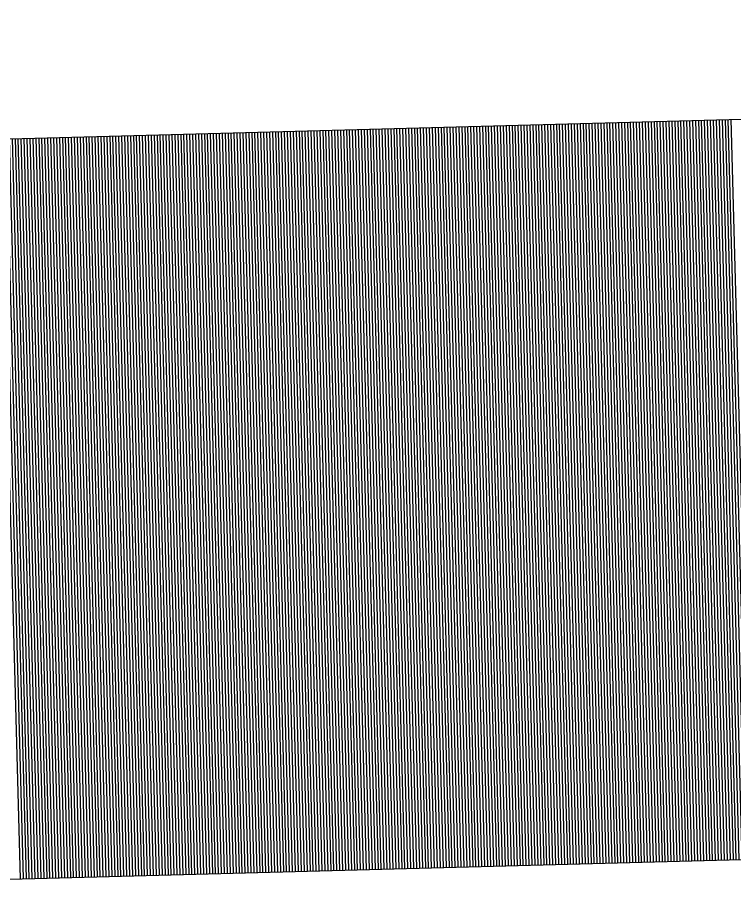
# Model space of a CAD drawing. Extents: x 1926836 to 1933254, y 596317 to 604524.
# Drawn here: x 1930947.871 to 1930950.346, y 598878.058 to 598881.093 of the extents above; entities that cross this region are included whole.
import ezdxf

# ---------------------------------------------------------------- set-up
doc = ezdxf.new("R2010")
doc.units = 0
doc.layers.add('Default', color=7, linetype='Continuous')

msp = doc.modelspace()

# ---------------------------------------------------------------- linework, layer by layer
at = {"layer": 'Default'}
for p, q in [((1930945.658, 598880.6156), (1930963.441, 598881.093)), ((1930950.0918, 598880.7347), (1930950.1605, 598878.1774)), ((1930950.102, 598880.7349), (1930950.1707, 598878.1777)), ((1930950.1123, 598880.7352), (1930950.1809, 598878.178)), ((1930950.1225, 598880.7355), (1930950.1912, 598878.1783)), ((1930950.1327, 598880.7358), (1930950.2014, 598878.1785)), ((1930950.143, 598880.736), (1930950.2116, 598878.1788)), ((1930950.1532, 598880.7363), (1930950.2218, 598878.1791)), ((1930950.1634, 598880.7366), (1930950.2321, 598878.1794)), ((1930950.1736, 598880.7369), (1930950.2423, 598878.1796)), ((1930950.1839, 598880.7371), (1930950.2525, 598878.1799)), ((1930950.1941, 598880.7374), (1930950.2628, 598878.1802)), ((1930950.2043, 598880.7377), (1930950.273, 598878.1804)), ((1930950.2146, 598880.7379), (1930950.2832, 598878.1807)), ((1930950.2248, 598880.7382), (1930950.2934, 598878.181)), ((1930950.235, 598880.7385), (1930950.3037, 598878.1813)), ((1930950.2453, 598880.7388), (1930950.3139, 598878.1815)), ((1930950.2555, 598880.739), (1930950.3241, 598878.1818)), ((1930950.2657, 598880.7393), (1930950.3344, 598878.1821)), ((1930950.2759, 598880.7396), (1930950.3446, 598878.1824)), ((1930950.2862, 598880.7399), (1930950.3548, 598878.1826)), ((1930950.2964, 598880.7401), (1930950.365, 598878.1829)), ((1930950.3066, 598880.7404), (1930950.3753, 598878.1832)), ((1930950.3169, 598880.7407), (1930950.3855, 598878.1835)), ((1930950.3271, 598880.741), (1930950.3957, 598878.1837)), ((1930950.3373, 598880.7412), (1930950.406, 598878.184)), ((1930948.9666, 598880.7045), (1930949.0353, 598878.1472)), ((1930948.9769, 598880.7047), (1930949.0455, 598878.1475)), ((1930948.9871, 598880.705), (1930949.0557, 598878.1478)), ((1930948.9973, 598880.7053), (1930949.066, 598878.148)), ((1930949.0076, 598880.7055), (1930949.0762, 598878.1483)), ((1930949.0178, 598880.7058), (1930949.0864, 598878.1486)), ((1930949.028, 598880.7061), (1930949.0967, 598878.1489)), ((1930949.0382, 598880.7064), (1930949.1069, 598878.1491)), ((1930949.0485, 598880.7066), (1930949.1171, 598878.1494)), ((1930949.0587, 598880.7069), (1930949.1273, 598878.1497)), ((1930949.0689, 598880.7072), (1930949.1376, 598878.15)), ((1930949.0792, 598880.7075), (1930949.1478, 598878.1502)), ((1930949.0894, 598880.7077), (1930949.158, 598878.1505)), ((1930949.0996, 598880.708), (1930949.1683, 598878.1508)), ((1930949.1098, 598880.7083), (1930949.1785, 598878.1511)), ((1930949.1201, 598880.7086), (1930949.1887, 598878.1513)), ((1930949.1303, 598880.7088), (1930949.1989, 598878.1516)), ((1930949.1405, 598880.7091), (1930949.2092, 598878.1519)), ((1930949.1508, 598880.7094), (1930949.2194, 598878.1522)), ((1930949.161, 598880.7097), (1930949.2296, 598878.1524)), ((1930949.1712, 598880.7099), (1930949.2399, 598878.1527)), ((1930949.1814, 598880.7102), (1930949.2501, 598878.153)), ((1930949.1917, 598880.7105), (1930949.2603, 598878.1533)), ((1930949.2019, 598880.7108), (1930949.2705, 598878.1535)), ((1930949.2121, 598880.711), (1930949.2808, 598878.1538)), ((1930949.2224, 598880.7113), (1930949.291, 598878.1541)), ((1930949.2326, 598880.7116), (1930949.3012, 598878.1544)), ((1930949.2428, 598880.7119), (1930949.3115, 598878.1546)), ((1930949.253, 598880.7121), (1930949.3217, 598878.1549)), ((1930949.2633, 598880.7124), (1930949.3319, 598878.1552)), ((1930949.2735, 598880.7127), (1930949.3422, 598878.1555)), ((1930949.2837, 598880.713), (1930949.3524, 598878.1557)), ((1930949.294, 598880.7132), (1930949.3626, 598878.156)), ((1930949.3042, 598880.7135), (1930949.3728, 598878.1563)), ((1930949.3144, 598880.7138), (1930949.3831, 598878.1566)), ((1930949.3246, 598880.7141), (1930949.3933, 598878.1568)), ((1930949.3349, 598880.7143), (1930949.4035, 598878.1571)), ((1930949.3451, 598880.7146), (1930949.4138, 598878.1574)), ((1930949.3553, 598880.7149), (1930949.424, 598878.1577)), ((1930949.3656, 598880.7152), (1930949.4342, 598878.1579)), ((1930949.3758, 598880.7154), (1930949.4444, 598878.1582)), ((1930949.386, 598880.7157), (1930949.4547, 598878.1585)), ((1930949.3963, 598880.716), (1930949.4649, 598878.1588)), ((1930949.4065, 598880.7163), (1930949.4751, 598878.159)), ((1930949.4167, 598880.7165), (1930949.4854, 598878.1593)), ((1930949.4269, 598880.7168), (1930949.4956, 598878.1596)), ((1930949.4372, 598880.7171), (1930949.5058, 598878.1599)), ((1930949.4474, 598880.7174), (1930949.516, 598878.1601)), ((1930949.4576, 598880.7176), (1930949.5263, 598878.1604)), ((1930949.4679, 598880.7179), (1930949.5365, 598878.1607)), ((1930949.4781, 598880.7182), (1930949.5467, 598878.161)), ((1930949.4883, 598880.7185), (1930949.557, 598878.1612)), ((1930949.4985, 598880.7187), (1930949.5672, 598878.1615)), ((1930949.5088, 598880.719), (1930949.5774, 598878.1618)), ((1930949.519, 598880.7193), (1930949.5876, 598878.1621)), ((1930949.5292, 598880.7196), (1930949.5979, 598878.1623)), ((1930949.5395, 598880.7198), (1930949.6081, 598878.1626)), ((1930949.5497, 598880.7201), (1930949.6183, 598878.1629)), ((1930949.5599, 598880.7204), (1930949.6286, 598878.1631)), ((1930949.5701, 598880.7207), (1930949.6388, 598878.1634)), ((1930949.5804, 598880.7209), (1930949.649, 598878.1637)), ((1930949.5906, 598880.7212), (1930949.6592, 598878.164)), ((1930949.6008, 598880.7215), (1930949.6695, 598878.1642)), ((1930949.6111, 598880.7217), (1930949.6797, 598878.1645)), ((1930949.6213, 598880.722), (1930949.6899, 598878.1648)), ((1930949.6315, 598880.7223), (1930949.7002, 598878.1651)), ((1930949.6417, 598880.7226), (1930949.7104, 598878.1653)), ((1930949.652, 598880.7228), (1930949.7206, 598878.1656)), ((1930949.6622, 598880.7231), (1930949.7308, 598878.1659)), ((1930949.6724, 598880.7234), (1930949.7411, 598878.1662)), ((1930949.6827, 598880.7237), (1930949.7513, 598878.1664)), ((1930949.6929, 598880.7239), (1930949.7615, 598878.1667)), ((1930949.7031, 598880.7242), (1930949.7718, 598878.167)), ((1930949.7133, 598880.7245), (1930949.782, 598878.1673)), ((1930949.7236, 598880.7248), (1930949.7922, 598878.1675)), ((1930949.7338, 598880.725), (1930949.8025, 598878.1678)), ((1930949.744, 598880.7253), (1930949.8127, 598878.1681)), ((1930949.7543, 598880.7256), (1930949.8229, 598878.1684)), ((1930949.7645, 598880.7259), (1930949.8331, 598878.1686)), ((1930949.7747, 598880.7261), (1930949.8434, 598878.1689)), ((1930949.785, 598880.7264), (1930949.8536, 598878.1692)), ((1930949.7952, 598880.7267), (1930949.8638, 598878.1695)), ((1930949.8054, 598880.727), (1930949.8741, 598878.1697)), ((1930949.8156, 598880.7272), (1930949.8843, 598878.17)), ((1930949.8259, 598880.7275), (1930949.8945, 598878.1703)), ((1930949.8361, 598880.7278), (1930949.9047, 598878.1706)), ((1930949.8463, 598880.7281), (1930949.915, 598878.1708)), ((1930949.8566, 598880.7283), (1930949.9252, 598878.1711)), ((1930949.8668, 598880.7286), (1930949.9354, 598878.1714)), ((1930949.877, 598880.7289), (1930949.9457, 598878.1717)), ((1930949.8872, 598880.7292), (1930949.9559, 598878.1719)), ((1930949.8975, 598880.7294), (1930949.9661, 598878.1722)), ((1930949.9077, 598880.7297), (1930949.9763, 598878.1725)), ((1930949.9179, 598880.73), (1930949.9866, 598878.1728)), ((1930949.9282, 598880.7303), (1930949.9968, 598878.173)), ((1930949.9384, 598880.7305), (1930950.007, 598878.1733)), ((1930949.9486, 598880.7308), (1930950.0173, 598878.1736)), ((1930949.9588, 598880.7311), (1930950.0275, 598878.1739)), ((1930949.9691, 598880.7314), (1930950.0377, 598878.1741)), ((1930949.9793, 598880.7316), (1930950.0479, 598878.1744)), ((1930949.9895, 598880.7319), (1930950.0582, 598878.1747)), ((1930949.9998, 598880.7322), (1930950.0684, 598878.175)), ((1930950.01, 598880.7325), (1930950.0786, 598878.1752)), ((1930950.0202, 598880.7327), (1930950.0889, 598878.1755)), ((1930950.0304, 598880.733), (1930950.0991, 598878.1758)), ((1930950.0407, 598880.7333), (1930950.1093, 598878.1761)), ((1930950.0509, 598880.7336), (1930950.1195, 598878.1763)), ((1930950.0611, 598880.7338), (1930950.1298, 598878.1766)), ((1930950.0714, 598880.7341), (1930950.14, 598878.1769)), ((1930950.0816, 598880.7344), (1930950.1502, 598878.1772)), ((1930947.8312, 598880.674), (1930947.8999, 598878.1167)), ((1930947.8415, 598880.6742), (1930947.9101, 598878.117)), ((1930947.8517, 598880.6745), (1930947.9203, 598878.1173)), ((1930947.8619, 598880.6748), (1930947.9306, 598878.1176)), ((1930947.8721, 598880.6751), (1930947.9408, 598878.1178)), ((1930947.8824, 598880.6753), (1930947.951, 598878.1181)), ((1930947.8926, 598880.6756), (1930947.9612, 598878.1184)), ((1930947.9028, 598880.6759), (1930947.9715, 598878.1187)), ((1930947.9131, 598880.6762), (1930947.9817, 598878.1189)), ((1930947.9233, 598880.6764), (1930947.9919, 598878.1192)), ((1930947.9335, 598880.6767), (1930948.0022, 598878.1195)), ((1930947.9437, 598880.677), (1930948.0124, 598878.1198)), ((1930947.954, 598880.6773), (1930948.0226, 598878.12)), ((1930947.9642, 598880.6775), (1930948.0329, 598878.1203)), ((1930947.9744, 598880.6778), (1930948.0431, 598878.1206)), ((1930947.9847, 598880.6781), (1930948.0533, 598878.1209)), ((1930947.9949, 598880.6784), (1930948.0635, 598878.1211)), ((1930948.0051, 598880.6786), (1930948.0738, 598878.1214)), ((1930948.0153, 598880.6789), (1930948.084, 598878.1217)), ((1930948.0256, 598880.6792), (1930948.0942, 598878.122)), ((1930948.0358, 598880.6795), (1930948.1045, 598878.1222)), ((1930948.046, 598880.6797), (1930948.1147, 598878.1225)), ((1930948.0563, 598880.68), (1930948.1249, 598878.1228)), ((1930948.0665, 598880.6803), (1930948.1351, 598878.1231)), ((1930948.0767, 598880.6806), (1930948.1454, 598878.1233)), ((1930948.087, 598880.6808), (1930948.1556, 598878.1236)), ((1930948.0972, 598880.6811), (1930948.1658, 598878.1239)), ((1930948.1074, 598880.6814), (1930948.1761, 598878.1242)), ((1930948.1176, 598880.6817), (1930948.1863, 598878.1244)), ((1930948.1279, 598880.6819), (1930948.1965, 598878.1247)), ((1930948.1381, 598880.6822), (1930948.2067, 598878.125)), ((1930948.1483, 598880.6825), (1930948.217, 598878.1253)), ((1930948.1586, 598880.6828), (1930948.2272, 598878.1255)), ((1930948.1688, 598880.683), (1930948.2374, 598878.1258)), ((1930948.179, 598880.6833), (1930948.2477, 598878.1261)), ((1930948.1892, 598880.6836), (1930948.2579, 598878.1264)), ((1930948.1995, 598880.6839), (1930948.2681, 598878.1266)), ((1930948.2097, 598880.6841), (1930948.2783, 598878.1269)), ((1930948.2199, 598880.6844), (1930948.2886, 598878.1272)), ((1930948.2302, 598880.6847), (1930948.2988, 598878.1275)), ((1930948.2404, 598880.685), (1930948.309, 598878.1277)), ((1930948.2506, 598880.6852), (1930948.3193, 598878.128)), ((1930948.2608, 598880.6855), (1930948.3295, 598878.1283)), ((1930948.2711, 598880.6858), (1930948.3397, 598878.1286)), ((1930948.2813, 598880.6861), (1930948.3499, 598878.1288)), ((1930948.2915, 598880.6863), (1930948.3602, 598878.1291)), ((1930948.3018, 598880.6866), (1930948.3704, 598878.1294)), ((1930948.312, 598880.6869), (1930948.3806, 598878.1296)), ((1930948.3222, 598880.6872), (1930948.3909, 598878.1299)), ((1930948.3324, 598880.6874), (1930948.4011, 598878.1302)), ((1930948.3427, 598880.6877), (1930948.4113, 598878.1305)), ((1930948.3529, 598880.688), (1930948.4215, 598878.1307)), ((1930948.3631, 598880.6882), (1930948.4318, 598878.131)), ((1930948.3734, 598880.6885), (1930948.442, 598878.1313)), ((1930948.3836, 598880.6888), (1930948.4522, 598878.1316)), ((1930948.3938, 598880.6891), (1930948.4625, 598878.1318)), ((1930948.404, 598880.6893), (1930948.4727, 598878.1321)), ((1930948.4143, 598880.6896), (1930948.4829, 598878.1324)), ((1930948.4245, 598880.6899), (1930948.4932, 598878.1327)), ((1930948.4347, 598880.6902), (1930948.5034, 598878.1329)), ((1930948.445, 598880.6904), (1930948.5136, 598878.1332)), ((1930948.4552, 598880.6907), (1930948.5238, 598878.1335)), ((1930948.4654, 598880.691), (1930948.5341, 598878.1338)), ((1930948.4756, 598880.6913), (1930948.5443, 598878.134)), ((1930948.4859, 598880.6915), (1930948.5545, 598878.1343)), ((1930948.4961, 598880.6918), (1930948.5648, 598878.1346)), ((1930948.5063, 598880.6921), (1930948.575, 598878.1349)), ((1930948.5166, 598880.6924), (1930948.5852, 598878.1351)), ((1930948.5268, 598880.6926), (1930948.5954, 598878.1354)), ((1930948.537, 598880.6929), (1930948.6057, 598878.1357)), ((1930948.5473, 598880.6932), (1930948.6159, 598878.136)), ((1930948.5575, 598880.6935), (1930948.6261, 598878.1362)), ((1930948.5677, 598880.6937), (1930948.6364, 598878.1365)), ((1930948.5779, 598880.694), (1930948.6466, 598878.1368)), ((1930948.5882, 598880.6943), (1930948.6568, 598878.1371)), ((1930948.5984, 598880.6946), (1930948.667, 598878.1373)), ((1930948.6086, 598880.6948), (1930948.6773, 598878.1376)), ((1930948.6189, 598880.6951), (1930948.6875, 598878.1379)), ((1930948.6291, 598880.6954), (1930948.6977, 598878.1382)), ((1930948.6393, 598880.6957), (1930948.708, 598878.1384)), ((1930948.6495, 598880.6959), (1930948.7182, 598878.1387)), ((1930948.6598, 598880.6962), (1930948.7284, 598878.139)), ((1930948.67, 598880.6965), (1930948.7386, 598878.1393)), ((1930948.6802, 598880.6968), (1930948.7489, 598878.1395)), ((1930948.6905, 598880.697), (1930948.7591, 598878.1398)), ((1930948.7007, 598880.6973), (1930948.7693, 598878.1401)), ((1930948.7109, 598880.6976), (1930948.7796, 598878.1404)), ((1930948.7211, 598880.6979), (1930948.7898, 598878.1406)), ((1930948.7314, 598880.6981), (1930948.8, 598878.1409)), ((1930948.7416, 598880.6984), (1930948.8102, 598878.1412)), ((1930948.7518, 598880.6987), (1930948.8205, 598878.1415)), ((1930948.7621, 598880.699), (1930948.8307, 598878.1417)), ((1930948.7723, 598880.6992), (1930948.8409, 598878.142)), ((1930948.7825, 598880.6995), (1930948.8512, 598878.1423)), ((1930948.7927, 598880.6998), (1930948.8614, 598878.1426)), ((1930948.803, 598880.7001), (1930948.8716, 598878.1428)), ((1930948.8132, 598880.7003), (1930948.8819, 598878.1431)), ((1930948.8234, 598880.7006), (1930948.8921, 598878.1434)), ((1930948.8337, 598880.7009), (1930948.9023, 598878.1437)), ((1930948.8439, 598880.7012), (1930948.9125, 598878.1439)), ((1930948.8541, 598880.7014), (1930948.9228, 598878.1442)), ((1930948.8643, 598880.7017), (1930948.933, 598878.1445)), ((1930948.8746, 598880.702), (1930948.9432, 598878.1448)), ((1930948.8848, 598880.7023), (1930948.9535, 598878.145)), ((1930948.895, 598880.7025), (1930948.9637, 598878.1453)), ((1930948.9053, 598880.7028), (1930948.9739, 598878.1456)), ((1930948.9155, 598880.7031), (1930948.9841, 598878.1459)), ((1930948.9257, 598880.7034), (1930948.9944, 598878.1461)), ((1930948.936, 598880.7036), (1930949.0046, 598878.1464)), ((1930948.9462, 598880.7039), (1930949.0148, 598878.1467)), ((1930948.9564, 598880.7042), (1930949.0251, 598878.1469)), ((1930947.8108, 598880.6734), (1930947.8794, 598878.1162)), ((1930947.821, 598880.6737), (1930947.8896, 598878.1165)), ((1930945.7266, 598878.0584), (1930963.5096, 598878.5358))]:
    msp.add_line(p, q, dxfattribs=at)

doc.saveas('drawing.dxf')
